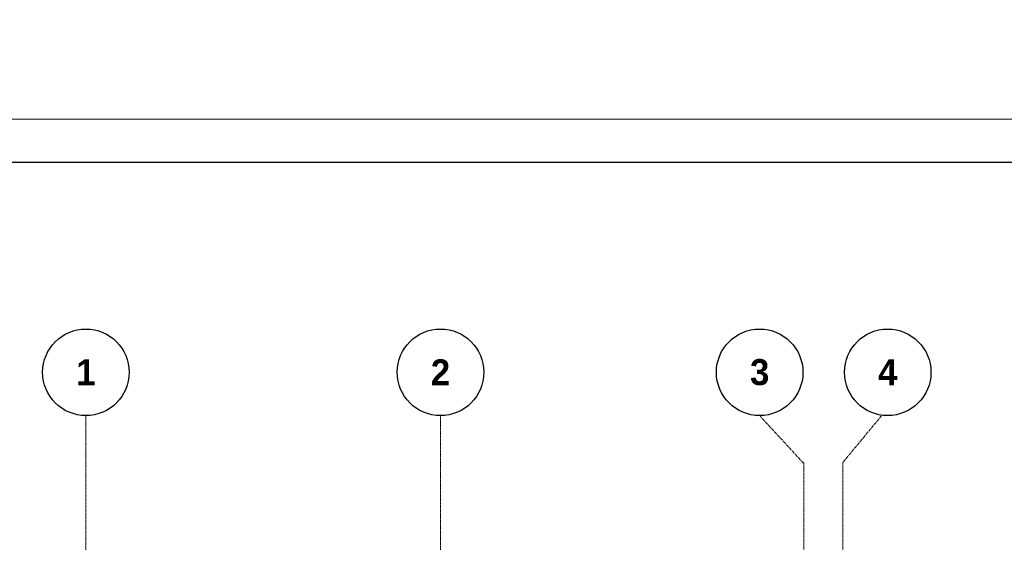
# Model space of a CAD drawing. Header units: millimetres. Extents: x -42044588 to 856694, y -806701 to 941911.
# Tile 298 of 656: x 7521 to 18904, y -263279 to -257242. Entities that reach past the tile are written whole.
import ezdxf

# ---------------------------------------------------------------- set-up
doc = ezdxf.new("R2010")
doc.units = ezdxf.units.MM
doc.linetypes.add('______5', pattern=[1100, 800, -100, 100, -100])
doc.linetypes.add('осевая', pattern=[50.8, 31.75, -6.35, 6.35, -6.35])
doc.layers.add('0 @ 100', color=7, linetype='Continuous')
doc.layers.add('ТОЛСТЫЕ_ОСНОВНЫЕ', color=6, linetype='Continuous')
for name, color, linetype, lineweight in [('Оси', 40, '______5', 18), ('РАЗМЕРЫ', 1, 'Continuous', 9), ('ТОНКИЕ', 7, 'Continuous', 9)]:
    doc.layers.add(name, color=color, linetype=linetype, lineweight=lineweight)
doc.styles.add('Century Gothic', font='GOTHIC.TTF')
doc.styles.add('ГОСТ', font='GOST_Common.ttf')

# ---------------------------------------------------------------- blocks, each defined once
blk = doc.blocks.new('*U6686')
at = {"layer": 'ТОЛСТЫЕ_ОСНОВНЫЕ', "color": 6}
blk.add_lwpolyline([(20, 5), (886, 5), (886, 415), (20, 415)], close=True, dxfattribs=at)
at = {"layer": 'ТОНКИЕ'}
blk.add_lwpolyline([(0, 0), (891, 0), (891, 420), (0, 420)], close=True, dxfattribs=at)
blk = doc.blocks.new('NSY101')
at = {"color": 0, "linetype": 'ByBlock', "lineweight": -2}
blk.add_circle((0, 0), 50, dxfattribs=at)
blk = doc.blocks.new('СЛОЖНЫЙ_ОБЪЕКТ_0')
at = {"layer": 'Оси', "color": 16, "linetype": 'Continuous', "lineweight": 25, "transparency": 33554687, "xscale": 9.999999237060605, "yscale": 9.999999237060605, "zscale": 9.999999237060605}
blk.add_blockref('NSY101', (8813, -989), dxfattribs=at)
at = {"layer": 'Оси', "color": 16, "linetype": 'Continuous', "lineweight": 25, "transparency": 33554687, "insert": (8813, -989), "char_height": 300, "width": 385, "attachment_point": 5, "style": 'Century Gothic'}
blk.add_mtext('\\A1;{\\fCentury Gothic|i0|b1;\\H300.000000;\\W1.000000;\\C16;2}\\P', dxfattribs=at)
blk = doc.blocks.new('СЛОЖНЫЙ_ОБЪЕКТ_43')
at = {"layer": 'Оси', "color": 16, "linetype": 'Continuous', "lineweight": 25, "transparency": 33554687, "xscale": 9.999999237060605, "yscale": 9.999999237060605, "zscale": 9.999999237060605}
blk.add_blockref('NSY101', (5133, -989), dxfattribs=at)
at = {"layer": 'Оси', "color": 16, "linetype": 'Continuous', "lineweight": 25, "transparency": 33554687, "insert": (5133, -989), "char_height": 300, "width": 385, "attachment_point": 5, "style": 'Century Gothic'}
blk.add_mtext('\\A1;{\\fCentury Gothic|i0|b1;\\H300.000000;\\W1.000000;\\C16;1}\\P', dxfattribs=at)
blk = doc.blocks.new('СЛОЖНЫЙ_ОБЪЕКТ_44')
at = {"layer": 'Оси', "color": 16, "linetype": 'Continuous', "lineweight": 25, "transparency": 33554687, "xscale": 9.999999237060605, "yscale": 9.999999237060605, "zscale": 9.999999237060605}
blk.add_blockref('NSY101', (12503, -989), dxfattribs=at)
at = {"layer": 'Оси', "color": 16, "linetype": 'Continuous', "lineweight": 25, "transparency": 33554687, "insert": (12503, -989), "char_height": 300, "width": 385, "attachment_point": 5, "style": 'Century Gothic'}
blk.add_mtext('\\A1;{\\fCentury Gothic|i0|b1;\\H300.000000;\\W1.000000;\\C16;3}\\P', dxfattribs=at)
blk = doc.blocks.new('СЛОЖНЫЙ_ОБЪЕКТ_45')
at = {"layer": 'Оси', "color": 16, "linetype": 'Continuous', "lineweight": 25, "transparency": 33554687, "xscale": 9.999999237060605, "yscale": 9.999999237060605, "zscale": 9.999999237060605}
blk.add_blockref('NSY101', (13983, -989), dxfattribs=at)
at = {"layer": 'Оси', "color": 16, "linetype": 'Continuous', "lineweight": 25, "transparency": 33554687, "insert": (13983, -989), "char_height": 300, "width": 385, "attachment_point": 5, "style": 'Century Gothic'}
blk.add_mtext('\\A1;{\\fCentury Gothic|i0|b1;\\H300.000000;\\W1.000000;\\C16;4}\\P', dxfattribs=at)
blk = doc.blocks.new('оси блок 2')
at = {"layer": 'Оси', "color": 16, "linetype": 'осевая', "lineweight": 0, "ltscale": 0.25, "transparency": 33554687}
for p, q in [((-85704.7, -322543), (-85704.7, -347930)), ((-81604.7, -322543), (-81604.7, -347914.1)), ((-77404.7, -323084.4), (-77404.7, -347462.5)), ((-76954.7, -323084.4), (-76954.7, -347468.4))]:
    blk.add_line(p, q, dxfattribs=at)
at = {"layer": 'Оси', "color": 16, "linetype": 'осевая', "lineweight": 0, "transparency": 33554687}
for p, q in [((-85704.7, -322543), (-85704.7, -323053.3)), ((-77915.3, -322543), (-77404.7, -323097.1)), ((-76505.3, -322543), (-76954.7, -323084.4))]:
    blk.add_line(p, q, dxfattribs=at)
at = {"layer": 'Оси', "color": 16, "linetype": 'Continuous', "lineweight": 25, "transparency": 33554687}
for name, p in [('СЛОЖНЫЙ_ОБЪЕКТ_43', (-90837.7, -321053.5)), ('СЛОЖНЫЙ_ОБЪЕКТ_0', (-90418.2, -321053.5)), ('СЛОЖНЫЙ_ОБЪЕКТ_44', (-90418.2, -321053.5)), ('СЛОЖНЫЙ_ОБЪЕКТ_45', (-90418.2, -321053.5))]:
    blk.add_blockref(name, p, dxfattribs=at)

msp = doc.modelspace()

# ---------------------------------------------------------------- block references
at = {"xscale": 100, "yscale": 100, "zscale": 100}
msp.add_blockref('*U6686', (42.049, -300391.654), dxfattribs=at)
at = {"layer": 'РАЗМЕРЫ'}
msp.add_blockref('оси блок 2', (93991.058, 60727.13), dxfattribs=at)

# ---------------------------------------------------------------- texts
at = {"layer": '0 @ 100', "insert": (-39552.237, -237043.75), "char_height": 300, "width": 18500, "attachment_point": 1, "style": 'ГОСТ'}
msp.add_mtext('\\pi-900,l900,t900;{\\C7;1.^IАрмирование монолитной плиты  состоит из основного армирования ∅10 А500С с шагом  200х200мм  в нижней зоне, основного армирования ∅10 А500С с шагом  200х200мм  в  верхней зоне и дополнительного армирования, указанного на схемах армирования.\\P2.^IАрмирование плиты предусмотрено отдельными  стержнями заводской длины по осям Х и Y. При недостатке заводской длины стержней для армирования плиты, стыки стержней осуществлять внахлестку без  сварки. Стыки арматуры внахлестку должны располагаться вразбежку (через шаг). См. деталь стыковки арматуры.\\P3.^IВерхнюю и нижнюю арматуру вязать вязальной проволокой через пересечение.  Стержни основной и дополнительной арматуры укладывать в соответствии с сечениями .\\P4.^IПо периметру плиты и у отверстий  у концов основной арматуры устанавливать П-образные элементы Ск1.\\P5.^IПозиции со знаком "*" укладываются с шагом 100 мм\\P6.^IДля фиксации в проектном положении стержней верхней сетки устанавливать фиксаторы Ф1 с шагом 600х600мм.\\P7.^IДиаметр оправки стержня при d<20мм - 5d, при d≥20мм - 8d\\P8.^IКаркасы поперечного армирования устанавливаются до начала устройство верхней сетки армирования.\\P9.^IОбрамления отверстий см. лист 8. В местах расположения отверстий осуществить прерывания основной и дополнительной сеток арматуры. Отверстия обрамляются двумя стержнями арматуры, расход стали на обрамление учтен на листе 25.\\P10.^IПроемы размерами до 300х300 допускается выполнять по месту методом алмазного бурения.\\P11.^IСечения 3-3;4-4;5-5 см. лист 8.}', dxfattribs=at)

doc.saveas('drawing.dxf')
